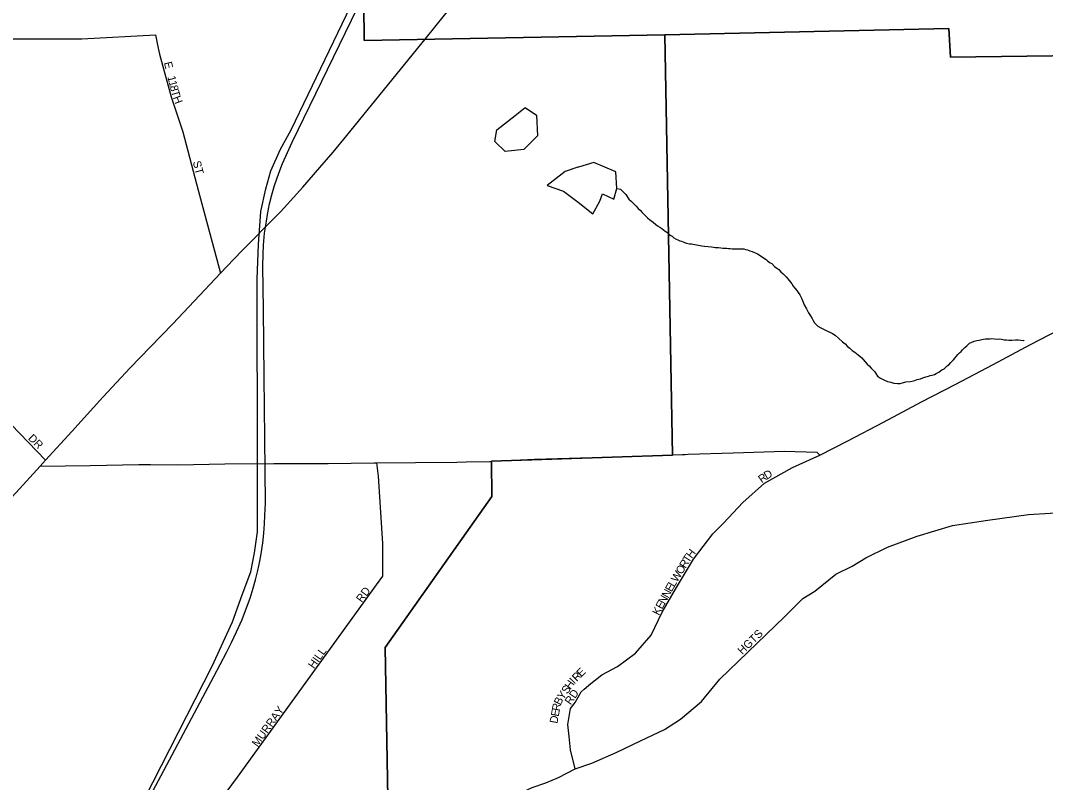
# Model space of a CAD drawing. Extents: x 2010165 to 2382125, y 1060529 to 1407316.
# Drawn here: x 2213430 to 2219834, y 1277486 to 1282247 of the extents above; entities that cross this region are included whole.
import ezdxf

# ---------------------------------------------------------------- set-up
doc = ezdxf.new("R2010")
doc.units = 0
for name, color, linetype in [('GM_X_City_Street', 7, 'Continuous'), ('GM_X_City_Street_Text', 7, 'Continuous'), ('GM_X_Corporation', 7, 'Continuous'), ('GM_X_Minor_Lake', 7, 'Continuous'), ('GM_X_Minor_River', 7, 'Continuous'), ('GM_X_Rail_Line', 7, 'Continuous'), ('GM_X_US_Route', 7, 'Continuous')]:
    doc.layers.add(name, color=color, linetype=linetype)

msp = doc.modelspace()

# ---------------------------------------------------------------- linework, layer by layer
at = {"layer": 'GM_X_City_Street'}
for points in [[(2209270.3, 1282037), (2209270.3, 1282037), (2210013.1, 1282051.4), (2210522.2, 1282061.3), (2210862.8, 1282067.9), (2211729.6, 1282084.6), (2212480.7, 1282108.6), (2213159.1, 1282132.6), (2213813.3, 1282132.4), (2214273.8, 1282156.6), (2214283.9, 1282105.5)], [(2214283.9, 1282105.5), (2214284.3, 1282103.9), (2214297.9, 1282035.4), (2214370.5, 1281768.8), (2214443, 1281550.8), (2214539.9, 1281187.3), (2214679.8, 1280669)], [(2212590.5, 1280593.7), (2212590.9, 1280593.2), (2212593.8, 1280588.5), (2212635.1, 1280535.5), (2212676.7, 1280483), (2212789.6, 1280332.2), (2212895.1, 1280226.7), (2213136.2, 1279977.8), (2213316.8, 1279778.7), (2213586.8, 1279500.2)], [(2216951.1, 1278068.7), (2216993.6, 1278105.8), (2217061.4, 1278158.5), (2217159.4, 1278211.3), (2217272.4, 1278294.1), (2217370.5, 1278407.1), (2217438.3, 1278550.2), (2217521.3, 1278693.3), (2217634.3, 1278881.7), (2217754.9, 1279039.8), (2217822.8, 1279107.5), (2217943.3, 1279235.6), (2218079.1, 1279356.1), (2218252.3, 1279454), (2218424, 1279532.2)], [(2214333.6, 1276907.9), (2214334.4, 1276909), (2214484.2, 1277111.5), (2214786.4, 1277520.8), (2215653.6, 1278721.6), (2215694.3, 1278774.8), (2215693, 1278979.6), (2215666.1, 1279400.4), (2215656.1, 1279483.3)], [(2216895.5, 1277571), (2216999, 1277606.5), (2217151.5, 1277674.2), (2217304.1, 1277746.2), (2217452.3, 1277818.1), (2217554, 1277881.6), (2217685.3, 1277991.7), (2217799.6, 1278131.4), (2217973.4, 1278300.7), (2218202.1, 1278520.9), (2218316.6, 1278635.2), (2218392.8, 1278681.7), (2218524.1, 1278787.6), (2218625.8, 1278838.4), (2218710.5, 1278889.1), (2218846.1, 1278956.9), (2219032.4, 1279024.6), (2219252.7, 1279092.3), (2219473, 1279126), (2219727.1, 1279159.8), (2219998.1, 1279176.6)], [(2216895.5, 1277571), (2216865.3, 1277691.5), (2216857.9, 1277774.5), (2216850.4, 1277849.7), (2216865.4, 1277947.7), (2216895.7, 1277985.4), (2216933.3, 1278053.1), (2216951.1, 1278068.7)], [(2216471.1, 1277383.9), (2216472.2, 1277384.4), (2216533.1, 1277411.8), (2216626.3, 1277454.3), (2216711, 1277483.8), (2216791.4, 1277517.7), (2216895.5, 1277571)]]:
    msp.add_lwpolyline(points, dxfattribs=at)
at = {"layer": 'GM_X_Corporation'}
for points in [[(2221785.3, 1282050.5), (2219239.6, 1282017.8), (2219230.6, 1282196.3), (2217456.1, 1282156), (2215577.3, 1282121.1), (2215527.1, 1287430.9), (2215797.6, 1287404.4), (2215979.9, 1287405.4), (2217395.8, 1287451.7), (2217343, 1291091.3), (2217333.6, 1292737.8), (2217632.2, 1292715.5), (2217830.5, 1292712.6), (2218160.9, 1292732.6), (2218397.2, 1292750), (2218621.5, 1292763.3), (2218751.6, 1292766.1), (2220205.1, 1292813.1)], [(2215527.1, 1287430.9), (2215577.3, 1282121.1), (2217456.1, 1282156), (2217503, 1279531.3), (2216373.5, 1279494.7), (2216374.8, 1279272.1), (2215709.1, 1278329.8), (2215736.5, 1276687.6), (2214262.5, 1276641.1), (2214242.7, 1276154.3), (2214327.4, 1274473.5), (2216930.9, 1273680), (2216935.1, 1271802.9), (2219315.9, 1271532), (2219341.8, 1270230.4), (2219439.8, 1266056.2), (2221594.3, 1266075.8)], [(2222535.1, 1270897.1), (2219790.4, 1272809.8), (2216930.9, 1273680), (2214327.4, 1274473.5), (2214242.7, 1276154.3), (2214262.5, 1276641.1), (2215736.5, 1276687.6), (2215709.1, 1278329.8), (2216374.8, 1279272.1), (2216373.5, 1279494.7), (2217503, 1279531.3), (2217456.1, 1282156), (2219230.6, 1282196.3), (2219239.6, 1282017.8), (2221785.3, 1282050.5)]]:
    msp.add_lwpolyline(points, dxfattribs=at)
at = {"layer": 'GM_X_Minor_Lake'}
for points in [[(2216519.9, 1281653.3), (2216582.1, 1281702.1), (2216653.4, 1281655.3), (2216660, 1281526.8), (2216615.8, 1281481.9)], [(2216406.2, 1281564.1), (2216519.9, 1281653.3)], [(2216615.8, 1281481.9), (2216575.4, 1281440.8), (2216457.2, 1281428.5), (2216393.7, 1281491.5), (2216406.2, 1281564.1)], [(2216832.1, 1281302.8), (2216720.6, 1281216.6), (2216821.7, 1281180.4), (2216913.5, 1281111.9), (2217005.3, 1281039.4), (2217049.9, 1281118.6), (2217065, 1281163.1), (2217136, 1281130.3), (2217154.7, 1281196.9), (2217148.6, 1281301.3), (2217012.8, 1281358.9), (2216915, 1281330.9)], [(2216911.4, 1281329.7), (2216832.1, 1281302.8)], [(2216915, 1281330.9), (2216911.4, 1281329.7)]]:
    msp.add_lwpolyline(points, dxfattribs=at)
at = {"layer": 'GM_X_Minor_River'}
for points in [[(2217154.7, 1281196.9), (2217178.9, 1281193.4), (2217211.7, 1281159.9), (2217230.4, 1281130.1), (2217244.7, 1281118.3), (2217254.9, 1281108.5), (2217263.1, 1281098.6), (2217273.4, 1281088.8), (2217289.8, 1281073), (2217302.1, 1281061.2), (2217314.4, 1281047.4), (2217326.7, 1281035.6), (2217337, 1281023.7), (2217347.2, 1281013.9), (2217361.5, 1281002.1), (2217371.7, 1280994.2), (2217383.9, 1280984.4), (2217396.2, 1280974.6), (2217410.4, 1280964.9), (2217424.7, 1280955.1), (2217436.9, 1280947.3), (2217447.1, 1280939.5), (2217457.3, 1280929.6), (2217467.5, 1280923.8), (2217481.8, 1280910), (2217492, 1280904.2), (2217502.2, 1280898.3), (2217512.4, 1280888.5), (2217526.6, 1280880.7), (2217536.7, 1280876.9), (2217548.9, 1280871.1), (2217559, 1280867.3), (2217569.1, 1280863.5), (2217579.3, 1280859.7), (2217591.4, 1280855.9), (2217609.5, 1280852.2), (2217621.6, 1280850.4), (2217631.7, 1280848.6), (2217643.8, 1280846.9), (2217653.9, 1280845), (2217665.9, 1280843.3), (2217676, 1280841.4), (2217686.1, 1280839.6), (2217704.2, 1280836), (2217746.5, 1280832.8), (2217758.6, 1280831), (2217770.6, 1280829.2), (2217790.8, 1280827.6), (2217804.9, 1280825.9), (2217816.9, 1280824.1), (2217827, 1280824.3), (2217841, 1280824.6), (2217853.1, 1280822.8), (2217863.1, 1280823), (2217875.2, 1280821.2), (2217887.3, 1280819.4), (2217899.4, 1280819.7), (2217911.4, 1280819.9), (2217929.5, 1280820.2), (2217939.5, 1280820.4), (2217949.5, 1280820.6), (2217959.6, 1280816.8), (2217971.8, 1280813), (2217986, 1280807.3), (2218000.1, 1280803.5), (2218016.3, 1280797.8), (2218034.5, 1280788.1), (2218044.7, 1280782.3), (2218077.3, 1280760.8), (2218087.5, 1280753), (2218097.7, 1280745.2), (2218114, 1280733.4), (2218124.1, 1280727.6), (2218140.6, 1280709.8), (2218154.8, 1280700.1), (2218167.1, 1280690.3), (2218179.4, 1280676.4), (2218193.7, 1280664.7), (2218203.9, 1280654.8), (2218214.2, 1280645), (2218224.5, 1280633.1), (2218232.7, 1280623.2), (2218241, 1280611.3), (2218249.2, 1280601.5), (2218257.5, 1280587.6), (2218267.8, 1280573.7), (2218280.2, 1280559.9), (2218288.4, 1280548), (2218298.8, 1280532.1), (2218305.1, 1280520.2), (2218311.3, 1280508.3), (2218326.2, 1280470.4), (2218340.7, 1280444.6), (2218353.3, 1280420.7), (2218365.7, 1280400.8), (2218376.1, 1280385), (2218382.4, 1280373), (2218390.7, 1280357.1), (2218411.2, 1280337.4), (2218429.5, 1280325.8), (2218455.9, 1280314.2)], [(2218455.9, 1280314.2), (2218472.1, 1280306.5), (2218486.3, 1280298.7), (2218502.5, 1280291), (2218518.8, 1280281.3), (2218565.8, 1280240), (2218582.1, 1280226.3), (2218596.5, 1280210.5), (2218610.8, 1280198.7), (2218625.2, 1280184.9), (2218643.4, 1280175.2), (2218653.6, 1280167.4), (2218663.9, 1280157.5), (2218676.1, 1280147.7), (2218686.3, 1280139.9), (2218694.6, 1280128), (2218706.9, 1280114.2), (2218719.3, 1280100.4), (2218731.6, 1280088.5), (2218743.9, 1280074.7), (2218754.1, 1280064.9), (2218766.5, 1280051.1), (2218772.7, 1280041.1), (2218785.1, 1280025.3), (2218803.4, 1280011.6), (2218823.7, 1280001.9), (2218846, 1279992.3), (2218868.2, 1279986.7), (2218886.4, 1279981.1), (2218908.5, 1279979.5), (2218926.5, 1279979.8), (2218940.5, 1279982.1), (2218960.5, 1279988.5), (2218988.6, 1279991.1), (2219010.6, 1279995.5), (2219032.5, 1280004), (2219052.5, 1280008.4), (2219066.4, 1280014.7), (2219086.3, 1280021.1), (2219102.3, 1280025.4), (2219112.3, 1280029.6), (2219126.3, 1280031.9), (2219140.3, 1280034.2), (2219150.2, 1280040.4), (2219168.1, 1280048.8), (2219185.8, 1280065.2), (2219199.8, 1280071.5), (2219209.6, 1280079.7), (2219219.5, 1280090), (2219229.4, 1280096.2), (2219243.2, 1280110.5), (2219258.9, 1280126.9), (2219286.3, 1280159.6), (2219296.2, 1280169.8), (2219306, 1280178), (2219315.8, 1280190.3), (2219329.6, 1280204.6), (2219341.4, 1280214.9), (2219359.2, 1280231.3), (2219373.1, 1280237.6), (2219389, 1280243.9), (2219405, 1280248.2), (2219419, 1280250.5), (2219435, 1280252.8), (2219447, 1280255.1), (2219459, 1280257.3), (2219471.1, 1280257.6), (2219485.1, 1280257.8), (2219499.1, 1280260.1), (2219515.2, 1280258.4), (2219535.3, 1280256.8), (2219549.4, 1280257.1), (2219559.5, 1280255.2), (2219575.6, 1280251.6), (2219589.7, 1280251.8), (2219603.8, 1280250.1), (2219623.8, 1280250.5), (2219645.9, 1280250.9), (2219664, 1280251.2), (2219680.1, 1280249.6), (2219696.2, 1280247.8), (2219698.2, 1280247.9), (2219700.1, 1280249.9)]]:
    msp.add_lwpolyline(points, dxfattribs=at)
at = {"layer": 'GM_X_Rail_Line'}
for points in [[(2214240.8, 1277400.3), (2214429.9, 1277756.7), (2214637.2, 1278149.6), (2214716.4, 1278299.4), (2214748.3, 1278361.7), (2214780.1, 1278427.4), (2214814, 1278504), (2214842.4, 1278577.1), (2214864.8, 1278638.8), (2214884.4, 1278701.1), (2214898.7, 1278752.6), (2214912.9, 1278810.9), (2214924.4, 1278869.8), (2214933.2, 1278915.9), (2214943.4, 1278983.6), (2214949.5, 1279043.2), (2214953.5, 1279102.2), (2214956.3, 1279156.4), (2214959.6, 1279231.6), (2214956.3, 1279636.7), (2214952.2, 1280020.8), (2214948.1, 1280440.2), (2214944.7, 1280712.5), (2214946.1, 1280785.7), (2214948.1, 1280844), (2214954.9, 1280918.5), (2214965.7, 1280992.3), (2214972.5, 1281033.7), (2214986.1, 1281101.4), (2215001, 1281157.6), (2215017.2, 1281216.6), (2215033.5, 1281263.3), (2215049.7, 1281310.1), (2215066.7, 1281354.1), (2215087, 1281398.8), (2215127, 1281485.5), (2215385.1, 1282018), (2215609.3, 1282482.8)], [(2213389.2, 1275981.1), (2213442.8, 1276059.8), (2213503.3, 1276159.9), (2213571.1, 1276282.2), (2213805.9, 1276669.9), (2214098.2, 1277175.5), (2214627.7, 1278213.7), (2214754, 1278490.5), (2214814.2, 1278659), (2214868.3, 1278803.5), (2214892.4, 1278920.8), (2214910.4, 1279053.2), (2214910.4, 1279465.5), (2214907.4, 1280633), (2214916.4, 1280846.7), (2214931.5, 1281054.3), (2214961.6, 1281195.8), (2214994.6, 1281307.1), (2215054.8, 1281442.5), (2215121, 1281562.9), (2215545.1, 1282447.6)]]:
    msp.add_lwpolyline(points, dxfattribs=at)
at = {"layer": 'GM_X_US_Route'}
for points in [[(2215958, 1282130.5), (2216140.2, 1282354.2), (2216351.9, 1282639.3)], [(2215025.9, 1281023), (2215051.4, 1281048.8), (2215076.4, 1281076.3), (2215194.4, 1281206.2), (2215299.6, 1281327.3), (2215383, 1281424.2), (2215468.3, 1281529.1), (2215958, 1282130.5)], [(2214762.6, 1280755.5), (2214817.6, 1280812.9), (2214824.8, 1280820.5), (2215025.9, 1281023)], [(2213553.3, 1279463.5), (2213553.3, 1279463.5), (2213586.8, 1279500.2), (2213750, 1279679.5), (2213944.6, 1279893.5), (2214115.5, 1280077.2), (2214240.7, 1280206.5), (2214381.7, 1280351.9), (2214514.9, 1280493.3), (2214679.8, 1280669), (2214762.6, 1280755.5)], [(2218424, 1279532.2), (2218599.7, 1279619.8), (2218821.2, 1279737.7), (2219058.7, 1279863.8), (2219274.2, 1279975.8), (2219507.7, 1280097.8), (2219739.2, 1280221.9), (2219986.7, 1280350.1), (2220157.6, 1280440.7)], [(2216363.7, 1279492.7), (2216377.3, 1279493.4), (2216640.1, 1279506.8), (2217000.8, 1279517.5), (2217273.4, 1279525.6), (2217564, 1279535.8), (2217582.5, 1279536.4)], [(2217582.5, 1279536.4), (2217601.1, 1279537), (2217882.6, 1279546.2), (2218203.3, 1279556.6), (2218405.6, 1279549.1), (2218424, 1279532.2)], [(2212388.4, 1278159.7), (2212504.8, 1278294.6), (2212699.4, 1278514.6), (2212884.1, 1278720.5), (2213056.9, 1278910.3), (2213235.5, 1279120.2), (2213402.4, 1279297.9), (2213553.3, 1279463.5)], [(2213553.3, 1279463.5), (2213864, 1279465.8), (2214168.7, 1279472.1), (2214242.7, 1279472)], [(2214242.7, 1279472), (2214413.3, 1279471.9), (2214510.8, 1279473.3), (2214705.9, 1279476.1), (2215012.6, 1279478.4), (2215351.4, 1279479), (2215640, 1279483.2), (2215656.1, 1279483.3), (2215898.6, 1279485.1), (2216155.1, 1279487.1), (2216214.9, 1279488.6), (2216361.6, 1279492.6), (2216363.7, 1279492.7)]]:
    msp.add_lwpolyline(points, dxfattribs=at)

# ---------------------------------------------------------------- texts
at = {"layer": 'GM_X_City_Street_Text'}
for s, rotation, p in [('E', 284.0491, (2214325.3, 1281983)), ('1', 284.1271, (2214347.3, 1281894.9)), ('1', 284.09682, (2214354.8, 1281865.1)), ('8', 284.12909, (2214362.3, 1281835.2)), ('T', 285.70546, (2214370.2, 1281803.9)), ('H', 290.25077, (2214381.1, 1281765.8)), ('ST', 284.93778, (2214505.6, 1281362.7)), ('DR', 315, (2213473.6, 1279633.3)), ('R', 35.85952, (2218061.1, 1279354.7)), ('D', 31.36117, (2218092.3, 1279377.4)), ('H', 53.17382, (2217623.4, 1278882.9)), ('R', 58.78222, (2217584.9, 1278820.3)), ('T', 57.91642, (2217605.3, 1278854)), ('W', 58.78246, (2217532.4, 1278733.7)), ('O', 58.78193, (2217562.1, 1278782.7)), ('RD', 53.7411, (2215562.6, 1278607)), ('N', 61.35291, (2217476.4, 1278634.7)), ('E', 60.67201, (2217497.4, 1278673.2)), ('L', 59.22833, (2217514.5, 1278703.6)), ('E', 61.59009, (2217438.6, 1278565.2)), ('N', 61.37209, (2217455.3, 1278596.1)), ('K', 62.58452, (2217418.4, 1278526.3)), ('HGTS', 44.14704, (2217939.3, 1278282.4)), ('HILL', 54.78467, (2215263.3, 1278193.3)), ('R', 45, (2216905.3, 1278114)), ('E', 45, (2216933.3, 1278142)), ('H', 54.52942, (2216866, 1278063.9)), ('I', 46.57655, (2216890.4, 1278098.3)), ('Y', 54.51566, (2216820, 1277999.4)), ('S', 54.4909, (2216845.6, 1278035.2)), ('RD', 55.49205, (2216866.8, 1277967.7)), ('R', 79.69374, (2216798, 1277930.1)), ('B', 64.19522, (2216803.9, 1277965.7)), ('MURRAY', 54.46232, (2214911.3, 1277705)), ('E', 79.69317, (2216791.7, 1277895.5)), ('D', 79.69319, (2216783.8, 1277852.2))]:
    msp.add_text(s, height=50, rotation=rotation, dxfattribs=at).set_placement(p)

doc.saveas('drawing.dxf')
